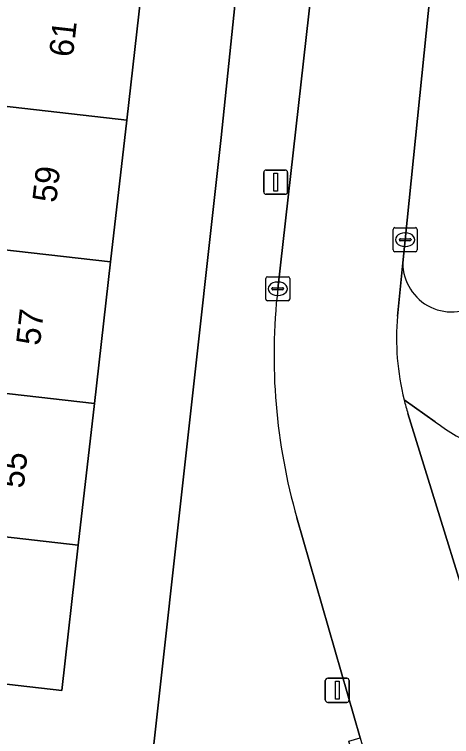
# Model space of a CAD drawing. Extents: x 162026 to 163502, y 387295 to 388169.
# Drawn here: x 162491.42 to 162509.55, y 387865.16 to 387895.11 of the extents above; entities that cross this region are included whole.
import ezdxf

# ---------------------------------------------------------------- set-up
doc = ezdxf.new("R2010")
doc.units = 0
for name, color, linetype in [('IMGEO_Erf', 7, 'Continuous'), ('IMGEO_Kolk', 7, 'Continuous'), ('IMGEO_Lichtmast', 7, 'Continuous'), ('IMGEO_Pand', 7, 'Continuous'), ('IMGEO_Pand_nummerreeks', 7, 'Continuous'), ('IMGEO_Parkeervlak_open', 7, 'Continuous'), ('IMGEO_Rijbaan_lokaal_open', 7, 'Continuous'), ('IMGEO_Voetpad_open', 7, 'Continuous')]:
    doc.layers.add(name, color=color, linetype=linetype)

msp = doc.modelspace()

# ---------------------------------------------------------------- linework, layer by layer
at = {"layer": 'IMGEO_Erf'}
msp.add_lwpolyline([(162489.932, 387799.465), (162494.267, 387838.446), (162500, 387890.005), (162501.72, 387906.704), (162494.95, 387907.403), (162494.451, 387902.954), (162497.437, 387902.619), (162496.749, 387896.595), (162496.078, 387890.72), (162495.407, 387884.845), (162494.736, 387878.97), (162494.065, 387873.095), (162493.378, 387867.075), (162488.41, 387867.634), (162485.657, 387867.944), (162486.042, 387871.216), (162485.161, 387871.315), (162485.472, 387874.075), (162485.783, 387876.833), (162486.69, 387876.73), (162487.057, 387879.847), (162487.424, 387882.962)], dxfattribs=at)
at = {"layer": 'IMGEO_Kolk'}
for p, q in [((162507.129, 387885.339), (162507.129, 387886.191)), ((162507.204, 387886.265), (162508.056, 387886.265)), ((162508.13, 387886.191), (162508.13, 387885.339)), ((162507.617, 387886.045), (162507.642, 387886.045)), ((162507.388, 387885.759), (162507.388, 387885.771)), ((162507.826, 387885.722), (162507.428, 387885.722)), ((162507.431, 387885.808), (162507.829, 387885.808)), ((162507.872, 387885.771), (162507.872, 387885.759)), ((162508.056, 387885.265), (162507.204, 387885.265)), ((162507.64, 387885.485), (162507.615, 387885.485)), ((162501.842, 387883.305), (162501.842, 387884.157)), ((162501.917, 387884.231), (162502.769, 387884.231)), ((162502.843, 387884.157), (162502.843, 387883.305)), ((162502.101, 387883.725), (162502.101, 387883.737)), ((162502.144, 387883.774), (162502.542, 387883.774)), ((162502.33, 387884.011), (162502.355, 387884.011)), ((162502.585, 387883.737), (162502.585, 387883.725)), ((162502.539, 387883.688), (162502.141, 387883.688)), ((162502.353, 387883.451), (162502.328, 387883.451)), ((162502.769, 387883.231), (162501.917, 387883.231))]:
    msp.add_line(p, q, dxfattribs=at)
for points in [[(162507.129, 387885.339), (162507.129, 387886.191)], [(162507.204, 387886.265), (162508.056, 387886.265)], [(162508.13, 387886.191), (162508.13, 387885.339)], [(162508.056, 387885.265), (162507.204, 387885.265)], [(162501.842, 387883.305), (162501.842, 387884.157)], [(162501.917, 387884.231), (162502.769, 387884.231)], [(162502.843, 387884.157), (162502.843, 387883.305)], [(162502.769, 387883.231), (162501.917, 387883.231)]]:
    msp.add_lwpolyline(points, dxfattribs=at)
for centre, radius, start, end in [((162507.206, 387886.189), 0.0765, 91.552, 178.448), ((162507.206, 387886.189), 0.0765, 91.552, 178.448), ((162508.054, 387886.189), 0.0765, 1.552, 88.448), ((162508.054, 387886.189), 0.0765, 1.552, 88.448), ((162507.428, 387885.768), 0.0403, 85.8775, 175.7526), ((162507.425, 387885.758), 0.0366, 178.938, 274.7102), ((162507.829, 387885.765), 0.043, 264.8664, 352.4533), ((162507.833, 387885.77), 0.0386, 1.7309, 96.639), ((162507.206, 387885.341), 0.0765, 181.552, 268.448), ((162507.206, 387885.341), 0.0765, 181.552, 268.448), ((162508.054, 387885.341), 0.0765, 271.552, 358.448), ((162508.054, 387885.341), 0.0765, 271.552, 358.448), ((162501.919, 387884.155), 0.0765, 91.552, 178.448), ((162501.919, 387884.155), 0.0765, 91.552, 178.448), ((162502.767, 387884.155), 0.0765, 1.552, 88.448), ((162502.767, 387884.155), 0.0765, 1.552, 88.448), ((162502.141, 387883.734), 0.0403, 85.8775, 175.7526), ((162502.546, 387883.736), 0.0386, 1.7309, 96.639), ((162502.138, 387883.724), 0.0366, 178.938, 274.7102), ((162502.542, 387883.731), 0.043, 264.8664, 352.4533), ((162501.919, 387883.307), 0.0765, 181.552, 268.448), ((162501.919, 387883.307), 0.0765, 181.552, 268.448), ((162502.767, 387883.307), 0.0765, 271.552, 358.448), ((162502.767, 387883.307), 0.0765, 271.552, 358.448)]:
    msp.add_arc(centre, radius, start, end, dxfattribs=at)
for centre, major_axis, ratio, start_param, end_param in [((162507.616, 387885.765), (-0.387, 0.002), 0.722429, 4.712389, 7.853982), ((162507.641, 387885.765), (-0.39, 0.002), 0.717154, 1.570796, 4.712389), ((162502.329, 387883.731), (-0.387, 0.002), 0.722429, 4.712389, 7.853982), ((162502.354, 387883.731), (-0.39, 0.002), 0.717154, 1.570796, 4.712389)]:
    msp.add_ellipse(centre, major_axis=major_axis, ratio=ratio, start_param=start_param, end_param=end_param, dxfattribs=at)
at = {"layer": 'IMGEO_Lichtmast'}
for p, q in [((162501.761, 387887.753), (162501.761, 387888.553)), ((162501.761, 387888.553), (162501.761, 387887.753)), ((162501.861, 387888.653), (162502.651, 387888.653)), ((162502.651, 387888.653), (162501.861, 387888.653)), ((162502.751, 387888.553), (162502.751, 387887.753)), ((162502.751, 387887.753), (162502.751, 387888.553)), ((162502.651, 387887.653), (162501.861, 387887.653)), ((162501.861, 387887.653), (162502.651, 387887.653)), ((162504.415, 387867.58), (162505.205, 387867.58)), ((162505.205, 387867.58), (162504.415, 387867.58)), ((162504.315, 387866.68), (162504.315, 387867.48)), ((162504.315, 387867.48), (162504.315, 387866.68)), ((162505.305, 387867.48), (162505.305, 387866.68)), ((162505.305, 387866.68), (162505.305, 387867.48)), ((162505.205, 387866.58), (162504.415, 387866.58)), ((162504.415, 387866.58), (162505.205, 387866.58))]:
    msp.add_line(p, q, dxfattribs=at)
for points in [[(162502.181, 387888.528), (162502.331, 387888.528), (162502.331, 387887.778), (162502.181, 387887.778), (162502.181, 387888.528)], [(162504.735, 387867.455), (162504.885, 387867.455), (162504.885, 387866.705), (162504.735, 387866.705), (162504.735, 387867.455)]]:
    msp.add_lwpolyline(points, dxfattribs=at)
for centre, start, end in [((162501.861, 387888.553), 90, 180), ((162501.861, 387888.553), 90, 180), ((162502.651, 387888.553), 0, 90), ((162502.651, 387888.553), 360, 90), ((162501.861, 387887.753), 180, 270), ((162501.861, 387887.753), 180, 270), ((162502.651, 387887.753), 270, 0), ((162502.651, 387887.753), 270, 0), ((162504.415, 387867.48), 90, 180), ((162504.415, 387867.48), 90, 180), ((162505.205, 387867.48), 0, 90), ((162505.205, 387867.48), 360, 90), ((162504.415, 387866.68), 180, 270), ((162504.415, 387866.68), 180, 270), ((162505.205, 387866.68), 270, 0), ((162505.205, 387866.68), 270, 0)]:
    msp.add_arc(centre, 0.1, start, end, dxfattribs=at)
at = {"layer": 'IMGEO_Pand'}
for points in [[(162487.925, 387894.806), (162488.806, 387894.707), (162488.439, 387891.592), (162496.078, 387890.72), (162496.749, 387896.595), (162488.236, 387897.566)], [(162487.165, 387888.579), (162486.854, 387885.821), (162495.407, 387884.845), (162496.078, 387890.72), (162488.439, 387891.592), (162488.072, 387888.476)], [(162486.543, 387883.061), (162487.424, 387882.962), (162487.057, 387879.847), (162494.736, 387878.97), (162495.407, 387884.845), (162486.854, 387885.821)], [(162485.783, 387876.833), (162485.472, 387874.075), (162494.065, 387873.095), (162494.736, 387878.97), (162487.057, 387879.847), (162486.69, 387876.73)], [(162485.161, 387871.315), (162486.042, 387871.216), (162485.657, 387867.944), (162488.41, 387867.634), (162493.378, 387867.075), (162494.065, 387873.095), (162485.472, 387874.075)]]:
    msp.add_lwpolyline(points, close=True, dxfattribs=at)
at = {"layer": 'IMGEO_Parkeervlak_open'}
for points in [[(162508.878, 387878.219), (162507.586, 387879.122)], [(162507.742, 387878.563), (162514.856, 387855.618)]]:
    msp.add_lwpolyline(points, dxfattribs=at)
for centre, radius, start, end in [((162517.19, 387881.501), 9.895, 193.9122, 197.2734), ((162514.768, 387886.072), 9.817, 233.1287, 257.5866)]:
    msp.add_arc(centre, radius, start, end, dxfattribs=at)
at = {"layer": 'IMGEO_Rijbaan_lokaal_open'}
for points in [[(162507.307, 387882.6), (162507.53, 387884.801), (162509.024, 387899.516), (162509.945, 387906.729), (162512.225, 387917.381), (162514.201, 387925.691), (162532.541, 388000)], [(162508.255, 387938.641), (162507.361, 387929.958), (162505.438, 387911.817), (162505.011, 387907.796), (162504.852, 387906.296), (162504.508, 387903.049), (162504.164, 387899.804), (162502.344, 387883.727)], [(162507.53, 387884.801), (162507.307, 387882.6)], [(162507.586, 387879.122), (162508.878, 387878.219)], [(162514.856, 387855.618), (162507.742, 387878.563)], [(162503.138, 387874.232), (162505.764, 387865.113), (162507.472, 387859.181), (162508.24, 387856.513)]]:
    msp.add_lwpolyline(points, dxfattribs=at)
for centre, radius, start, end in [((162509.57, 387884.809), 2.04, 180.2331, 308.6322), ((162526.534, 387880.969), 24.347, 173.4958, 196.0644), ((162517.909, 387881.7), 10.64, 175.1492, 194.0235), ((162517.909, 387881.7), 10.64, 175.1492, 194.0235), ((162517.19, 387881.501), 9.895, 193.9122, 197.2734), ((162514.768, 387886.072), 9.817, 233.1287, 257.5866)]:
    msp.add_arc(centre, radius, start, end, dxfattribs=at)
at = {"layer": 'IMGEO_Voetpad_open'}
for points in [[(162505.915, 387943.99), (162505.132, 387939.83), (162504.747, 387936.096), (162504.436, 387933.071), (162504.765, 387933.035), (162503.79, 387924.209), (162503.526, 387924.238), (162502.225, 387911.606), (162501.908, 387908.522), (162501.72, 387906.704), (162500, 387890.005), (162494.267, 387838.446), (162489.932, 387799.465), (162488.971, 387789.985)], [(162502.344, 387883.727), (162504.164, 387899.804), (162504.508, 387903.049), (162504.02, 387903.098), (162504.374, 387906.344), (162504.852, 387906.296), (162505.011, 387907.796), (162504.537, 387907.844), (162504.975, 387911.864), (162505.438, 387911.817), (162507.361, 387929.958), (162508.255, 387938.641)], [(162512.225, 387917.381), (162509.945, 387906.729), (162509.024, 387899.516), (162507.53, 387884.801)], [(162508.24, 387856.513), (162507.472, 387859.181), (162506.994, 387859.037), (162505.286, 387864.969), (162505.764, 387865.113), (162503.138, 387874.232)]]:
    msp.add_lwpolyline(points, dxfattribs=at)
for centre, radius, start, end in [((162509.57, 387884.809), 2.04, 180.2331, 308.6322), ((162526.534, 387880.969), 24.347, 173.4958, 196.0644)]:
    msp.add_arc(centre, radius, start, end, dxfattribs=at)

# ---------------------------------------------------------------- texts
at = {"layer": 'IMGEO_Pand_nummerreeks'}
for s, p in [('61', (162493.838, 387893.31)), ('59', (162493.148, 387887.274)), ('57', (162492.472, 387881.35)), ('55', (162491.795, 387875.426))]:
    msp.add_text(s, height=1, rotation=83.4852, dxfattribs=at).set_placement(p)

doc.saveas('drawing.dxf')
